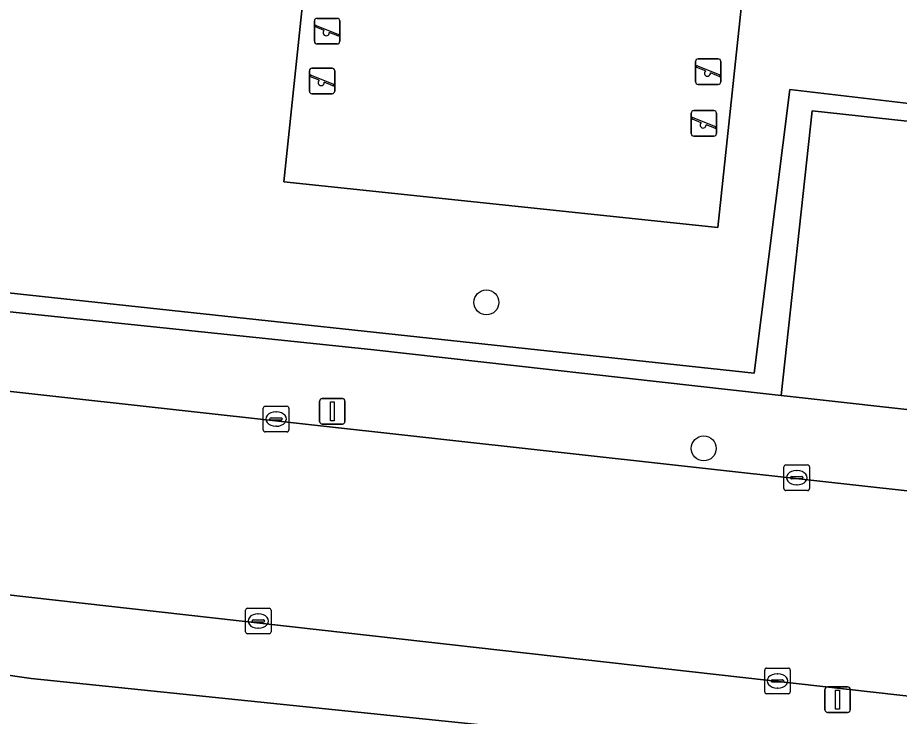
# Model space of a CAD drawing. Extents: x 161928 to 163071, y 386474 to 387428.
# Drawn here: x 162550.27 to 162584.79, y 386935.31 to 386962.66 of the extents above; entities that cross this region are included whole.
import ezdxf

# ---------------------------------------------------------------- set-up
doc = ezdxf.new("R2010")
doc.units = 0
for name, color, linetype in [('IMGEO_Boom', 7, 'Continuous'), ('IMGEO_Erf', 7, 'Continuous'), ('IMGEO_Groenvoorziening', 7, 'Continuous'), ('IMGEO_Haag', 7, 'Continuous'), ('IMGEO_Kolk', 7, 'Continuous'), ('IMGEO_Lichtmast', 7, 'Continuous'), ('IMGEO_Muur', 7, 'Continuous'), ('IMGEO_Rijbaan_lokaal_gesloten', 7, 'Continuous'), ('IMGEO_Speelvoorziening', 7, 'Continuous'), ('IMGEO_Voetpad_open', 7, 'Continuous')]:
    doc.layers.add(name, color=color, linetype=linetype)

msp = doc.modelspace()

# ---------------------------------------------------------------- linework, layer by layer
at = {"layer": 'IMGEO_Boom'}
for centre in [(162568.626, 386951.513), (162577.133, 386945.8)]:
    msp.add_circle(centre, 0.489, dxfattribs=at)
at = {"layer": 'IMGEO_Erf'}
msp.add_lwpolyline([(162573.468, 386934.463), (162550.809, 386936.799), (162542.824, 386937.941), (162542.541, 386937.963), (162542.258, 386937.96), (162541.975, 386937.932), (162541.697, 386937.878), (162541.424, 386937.8), (162541.159, 386937.697), (162540.905, 386937.572), (162540.663, 386937.424), (162540.435, 386937.255), (162540.223, 386937.067), (162540.028, 386936.86), (162539.853, 386936.637), (162539.699, 386936.399), (162539.566, 386936.148), (162539.457, 386935.886), (162539.371, 386935.616), (162539.362, 386935.582), (162535.403, 386899.896)], dxfattribs=at)
at = {"layer": 'IMGEO_Groenvoorziening'}
for points in [[(162593.813, 386958.284), (162580.503, 386959.842), (162579.105, 386948.742), (162545.644, 386952.346), (162550.452, 386997.326), (162550.61, 386997.779), (162551.108, 386998.276), (162551.437, 386998.409), (162551.942, 386998.44), (162575.032, 386995.89), (162605.27, 386992.55)], [(162607.527, 386983.426), (162605.27, 386992.55), (162575.032, 386995.89), (162551.942, 386998.44), (162551.437, 386998.409), (162551.108, 386998.276), (162550.61, 386997.779), (162550.452, 386997.326), (162545.644, 386952.346), (162579.105, 386948.742), (162580.503, 386959.842), (162593.813, 386958.284), (162593.741, 386957.671), (162581.379, 386959.015), (162580.167, 386947.871), (162592.941, 386946.441), (162593.618, 386949.226)], [(162549.704, 386997.353), (162544.824, 386951.68), (162564.105, 386949.669), (162579.701, 386947.923), (162580.167, 386947.871), (162581.379, 386959.015), (162593.741, 386957.671)]]:
    msp.add_lwpolyline(points, dxfattribs=at)
for points in [[(162561.739, 386966.18), (162560.693, 386956.235), (162577.692, 386954.447), (162578.738, 386964.392)], [(162577.692, 386954.447), (162560.693, 386956.235), (162561.739, 386966.18), (162578.738, 386964.392)]]:
    msp.add_lwpolyline(points, close=True, dxfattribs=at)
at = {"layer": 'IMGEO_Haag'}
for points in [[(162593.813, 386958.284), (162580.503, 386959.842), (162579.105, 386948.742), (162545.644, 386952.346), (162550.452, 386997.326), (162550.61, 386997.779), (162551.108, 386998.276), (162551.437, 386998.409), (162551.942, 386998.44), (162575.032, 386995.89), (162605.27, 386992.55)], [(162549.704, 386997.353), (162544.824, 386951.68), (162564.105, 386949.669), (162579.701, 386947.923), (162580.167, 386947.871), (162581.379, 386959.015), (162593.741, 386957.671)]]:
    msp.add_lwpolyline(points, dxfattribs=at)
at = {"layer": 'IMGEO_Kolk'}
for p, q in [((162559.891, 386946.52), (162559.891, 386947.372)), ((162559.966, 386947.446), (162560.818, 386947.446)), ((162560.379, 386947.226), (162560.404, 386947.226)), ((162560.892, 386947.372), (162560.892, 386946.52)), ((162560.15, 386946.94), (162560.15, 386946.952)), ((162560.588, 386946.903), (162560.19, 386946.903)), ((162560.193, 386946.989), (162560.591, 386946.989)), ((162560.634, 386946.952), (162560.634, 386946.94)), ((162560.402, 386946.666), (162560.377, 386946.666)), ((162560.818, 386946.446), (162559.966, 386946.446)), ((162580.35, 386945.151), (162581.202, 386945.151)), ((162580.275, 386944.225), (162580.275, 386945.077)), ((162580.763, 386944.931), (162580.788, 386944.931)), ((162581.276, 386945.077), (162581.276, 386944.225)), ((162580.534, 386944.645), (162580.534, 386944.657)), ((162580.972, 386944.608), (162580.574, 386944.608)), ((162580.577, 386944.694), (162580.975, 386944.694)), ((162581.018, 386944.657), (162581.018, 386944.645)), ((162581.202, 386944.151), (162580.35, 386944.151)), ((162580.786, 386944.371), (162580.761, 386944.371)), ((162559.194, 386938.618), (162559.194, 386939.47)), ((162559.269, 386939.544), (162560.121, 386939.544)), ((162559.682, 386939.324), (162559.707, 386939.324)), ((162560.195, 386939.47), (162560.195, 386938.618)), ((162559.453, 386939.038), (162559.453, 386939.05)), ((162559.891, 386939.001), (162559.493, 386939.001)), ((162559.496, 386939.087), (162559.894, 386939.087)), ((162559.937, 386939.05), (162559.937, 386939.038)), ((162559.705, 386938.764), (162559.68, 386938.764)), ((162560.121, 386938.544), (162559.269, 386938.544)), ((162579.595, 386937.198), (162580.447, 386937.198)), ((162579.52, 386936.272), (162579.52, 386937.124)), ((162580.008, 386936.978), (162580.033, 386936.978)), ((162580.521, 386937.124), (162580.521, 386936.272)), ((162579.779, 386936.692), (162579.779, 386936.704)), ((162580.217, 386936.655), (162579.819, 386936.655)), ((162579.822, 386936.741), (162580.22, 386936.741)), ((162580.263, 386936.704), (162580.263, 386936.692)), ((162580.447, 386936.198), (162579.595, 386936.198)), ((162580.031, 386936.418), (162580.006, 386936.418))]:
    msp.add_line(p, q, dxfattribs=at)
for points in [[(162559.891, 386946.52), (162559.891, 386947.372)], [(162559.966, 386947.446), (162560.818, 386947.446)], [(162560.892, 386947.372), (162560.892, 386946.52)], [(162560.818, 386946.446), (162559.966, 386946.446)], [(162580.35, 386945.151), (162581.202, 386945.151)], [(162580.275, 386944.225), (162580.275, 386945.077)], [(162581.276, 386945.077), (162581.276, 386944.225)], [(162581.202, 386944.151), (162580.35, 386944.151)], [(162559.194, 386938.618), (162559.194, 386939.47)], [(162559.269, 386939.544), (162560.121, 386939.544)], [(162560.195, 386939.47), (162560.195, 386938.618)], [(162560.121, 386938.544), (162559.269, 386938.544)], [(162579.595, 386937.198), (162580.447, 386937.198)], [(162579.52, 386936.272), (162579.52, 386937.124)], [(162580.521, 386937.124), (162580.521, 386936.272)], [(162580.447, 386936.198), (162579.595, 386936.198)]]:
    msp.add_lwpolyline(points, dxfattribs=at)
for centre, radius, start, end in [((162559.968, 386947.37), 0.0765, 91.552, 178.448), ((162559.968, 386947.37), 0.0765, 91.552, 178.448), ((162560.816, 386947.37), 0.0765, 1.552, 88.448), ((162560.816, 386947.37), 0.0765, 1.552, 88.448), ((162560.19, 386946.949), 0.0403, 85.8775, 175.7526), ((162560.187, 386946.939), 0.0366, 178.938, 274.7102), ((162560.591, 386946.946), 0.043, 264.8664, 352.4533), ((162560.595, 386946.951), 0.0386, 1.7309, 96.639), ((162559.968, 386946.522), 0.0765, 181.552, 268.448), ((162559.968, 386946.522), 0.0765, 181.552, 268.448), ((162560.816, 386946.522), 0.0765, 271.552, 358.448), ((162560.816, 386946.522), 0.0765, 271.552, 358.448), ((162580.352, 386945.075), 0.0765, 91.552, 178.448), ((162580.352, 386945.075), 0.0765, 91.552, 178.448), ((162581.2, 386945.075), 0.0765, 1.552, 88.448), ((162581.2, 386945.075), 0.0765, 1.552, 88.448), ((162580.574, 386944.654), 0.0403, 85.8775, 175.7526), ((162580.571, 386944.644), 0.0366, 178.938, 274.7102), ((162580.975, 386944.651), 0.043, 264.8664, 352.4533), ((162580.979, 386944.656), 0.0386, 1.7309, 96.639), ((162580.352, 386944.227), 0.0765, 181.552, 268.448), ((162580.352, 386944.227), 0.0765, 181.552, 268.448), ((162581.2, 386944.227), 0.0765, 271.552, 358.448), ((162581.2, 386944.227), 0.0765, 271.552, 358.448), ((162559.271, 386939.468), 0.0765, 91.552, 178.448), ((162559.271, 386939.468), 0.0765, 91.552, 178.448), ((162560.119, 386939.468), 0.0765, 1.552, 88.448), ((162560.119, 386939.468), 0.0765, 1.552, 88.448), ((162559.493, 386939.047), 0.0403, 85.8775, 175.7526), ((162559.49, 386939.037), 0.0366, 178.938, 274.7102), ((162559.894, 386939.044), 0.043, 264.8664, 352.4533), ((162559.898, 386939.049), 0.0386, 1.7309, 96.639), ((162559.271, 386938.62), 0.0765, 181.552, 268.448), ((162559.271, 386938.62), 0.0765, 181.552, 268.448), ((162560.119, 386938.62), 0.0765, 271.552, 358.448), ((162560.119, 386938.62), 0.0765, 271.552, 358.448), ((162579.597, 386937.122), 0.0765, 91.552, 178.448), ((162579.597, 386937.122), 0.0765, 91.552, 178.448), ((162580.445, 386937.122), 0.0765, 1.552, 88.448), ((162580.445, 386937.122), 0.0765, 1.552, 88.448), ((162579.819, 386936.701), 0.0403, 85.8775, 175.7526), ((162579.816, 386936.691), 0.0366, 178.938, 274.7102), ((162580.22, 386936.698), 0.043, 264.8664, 352.4533), ((162580.224, 386936.703), 0.0386, 1.7309, 96.639), ((162579.597, 386936.274), 0.0765, 181.552, 268.448), ((162579.597, 386936.274), 0.0765, 181.552, 268.448), ((162580.445, 386936.274), 0.0765, 271.552, 358.448), ((162580.445, 386936.274), 0.0765, 271.552, 358.448)]:
    msp.add_arc(centre, radius, start, end, dxfattribs=at)
for centre, major_axis, ratio, start_param, end_param in [((162560.378, 386946.946), (-0.387, 0.002), 0.722429, 4.712389, 7.853982), ((162560.403, 386946.946), (-0.39, 0.002), 0.717154, 1.570796, 4.712389), ((162580.762, 386944.651), (-0.387, 0.002), 0.722429, 4.712389, 7.853982), ((162580.787, 386944.651), (-0.39, 0.002), 0.717154, 1.570796, 4.712389), ((162559.681, 386939.044), (-0.387, 0.002), 0.722429, 4.712389, 7.853982), ((162559.706, 386939.044), (-0.39, 0.002), 0.717154, 1.570796, 4.712389), ((162580.007, 386936.698), (-0.387, 0.002), 0.722429, 4.712389, 7.853982), ((162580.032, 386936.698), (-0.39, 0.002), 0.717154, 1.570796, 4.712389)]:
    msp.add_ellipse(centre, major_axis=major_axis, ratio=ratio, start_param=start_param, end_param=end_param, dxfattribs=at)
at = {"layer": 'IMGEO_Lichtmast'}
for p, q in [((162562.096, 386946.853), (162562.096, 386947.653)), ((162562.096, 386947.653), (162562.096, 386946.853)), ((162562.196, 386947.753), (162562.986, 386947.753)), ((162562.986, 386947.753), (162562.196, 386947.753)), ((162563.086, 386947.653), (162563.086, 386946.853)), ((162563.086, 386946.853), (162563.086, 386947.653)), ((162562.986, 386946.753), (162562.196, 386946.753)), ((162562.196, 386946.753), (162562.986, 386946.753)), ((162581.878, 386935.567), (162581.878, 386936.367)), ((162581.878, 386936.367), (162581.878, 386935.567)), ((162581.978, 386936.467), (162582.768, 386936.467)), ((162582.768, 386936.467), (162581.978, 386936.467)), ((162582.868, 386936.367), (162582.868, 386935.567)), ((162582.868, 386935.567), (162582.868, 386936.367)), ((162582.768, 386935.467), (162581.978, 386935.467)), ((162581.978, 386935.467), (162582.768, 386935.467))]:
    msp.add_line(p, q, dxfattribs=at)
for points in [[(162562.516, 386947.628), (162562.666, 386947.628), (162562.666, 386946.878), (162562.516, 386946.878), (162562.516, 386947.628)], [(162582.298, 386936.342), (162582.448, 386936.342), (162582.448, 386935.592), (162582.298, 386935.592), (162582.298, 386936.342)]]:
    msp.add_lwpolyline(points, dxfattribs=at)
for centre, start, end in [((162562.196, 386947.653), 90, 180), ((162562.196, 386947.653), 90, 180), ((162562.986, 386947.653), 0, 90), ((162562.986, 386947.653), 360, 90), ((162562.196, 386946.853), 180, 270), ((162562.196, 386946.853), 180, 270), ((162562.986, 386946.853), 270, 0), ((162562.986, 386946.853), 270, 0), ((162581.978, 386936.367), 90, 180), ((162581.978, 386936.367), 90, 180), ((162582.768, 386936.367), 0, 90), ((162582.768, 386936.367), 360, 90), ((162581.978, 386935.567), 180, 270), ((162581.978, 386935.567), 180, 270), ((162582.768, 386935.567), 270, 0), ((162582.768, 386935.567), 270, 0)]:
    msp.add_arc(centre, 0.1, start, end, dxfattribs=at)
at = {"layer": 'IMGEO_Muur'}
msp.add_lwpolyline([(162550.809, 386936.799), (162573.468, 386934.463)], dxfattribs=at)
at = {"layer": 'IMGEO_Rijbaan_lokaal_gesloten'}
msp.add_lwpolyline([(162658.464, 386935.931), (162656.735, 386936.109), (162652.917, 386936.619), (162545.987, 386948.471), (162540.155, 386949.063), (162539.305, 386941.199), (162546.52, 386940.443), (162588.99, 386935.668), (162593.605, 386935.154), (162616.273, 386932.631), (162621.938, 386932), (162653.465, 386928.428), (162657.599, 386927.966)], close=True, dxfattribs=at)
at = {"layer": 'IMGEO_Speelvoorziening'}
for p, q in [((162561.894, 386961.732), (162561.894, 386962.532)), ((162561.894, 386962.532), (162561.894, 386961.732)), ((162561.994, 386962.632), (162562.784, 386962.632)), ((162562.784, 386962.632), (162561.994, 386962.632)), ((162562.884, 386962.532), (162562.884, 386961.732)), ((162562.884, 386961.732), (162562.884, 386962.532)), ((162562.277, 386962.16), (162561.938, 386962.297)), ((162561.963, 386962.357), (162562.839, 386962.004)), ((162562.815, 386961.944), (162562.475, 386962.081)), ((162562.784, 386961.632), (162561.994, 386961.632)), ((162561.994, 386961.632), (162562.784, 386961.632)), ((162576.914, 386961.047), (162577.704, 386961.047)), ((162577.704, 386961.047), (162576.914, 386961.047)), ((162561.795, 386960.681), (162562.585, 386960.681)), ((162562.585, 386960.681), (162561.795, 386960.681)), ((162576.814, 386960.147), (162576.814, 386960.947)), ((162576.814, 386960.947), (162576.814, 386960.147)), ((162577.197, 386960.575), (162576.858, 386960.712)), ((162576.883, 386960.772), (162577.759, 386960.419)), ((162577.804, 386960.947), (162577.804, 386960.147)), ((162577.804, 386960.147), (162577.804, 386960.947)), ((162561.695, 386959.781), (162561.695, 386960.581)), ((162561.695, 386960.581), (162561.695, 386959.781)), ((162562.078, 386960.209), (162561.739, 386960.346)), ((162561.764, 386960.406), (162562.64, 386960.053)), ((162562.685, 386960.581), (162562.685, 386959.781)), ((162562.685, 386959.781), (162562.685, 386960.581)), ((162577.735, 386960.359), (162577.395, 386960.496)), ((162562.616, 386959.993), (162562.276, 386960.13)), ((162577.704, 386960.047), (162576.914, 386960.047)), ((162576.914, 386960.047), (162577.704, 386960.047)), ((162562.585, 386959.681), (162561.795, 386959.681)), ((162561.795, 386959.681), (162562.585, 386959.681)), ((162576.744, 386959.02), (162577.534, 386959.02)), ((162577.534, 386959.02), (162576.744, 386959.02)), ((162576.644, 386958.12), (162576.644, 386958.92)), ((162576.644, 386958.92), (162576.644, 386958.12)), ((162577.027, 386958.548), (162576.688, 386958.685)), ((162576.713, 386958.745), (162577.589, 386958.392)), ((162577.634, 386958.92), (162577.634, 386958.12)), ((162577.634, 386958.12), (162577.634, 386958.92)), ((162577.565, 386958.332), (162577.225, 386958.469)), ((162577.534, 386958.02), (162576.744, 386958.02)), ((162576.744, 386958.02), (162577.534, 386958.02))]:
    msp.add_line(p, q, dxfattribs=at)
for centre, radius, start, end in [((162561.994, 386962.532), 0.1, 90, 180), ((162561.994, 386962.532), 0.1, 90, 180), ((162562.784, 386962.532), 0.1, 0, 90), ((162562.784, 386962.532), 0.1, 360, 90), ((162561.951, 386962.327), 0.0327, 68.078, 248.078), ((162562.356, 386962.07), 0.12, 130.9928, 5.1632), ((162561.994, 386961.732), 0.1, 180, 270), ((162561.994, 386961.732), 0.1, 180, 270), ((162562.784, 386961.732), 0.1, 270, 0), ((162562.784, 386961.732), 0.1, 270, 0), ((162562.827, 386961.974), 0.0327, 248.078, 68.078), ((162576.914, 386960.947), 0.1, 90, 180), ((162576.914, 386960.947), 0.1, 90, 180), ((162577.704, 386960.947), 0.1, 0, 90), ((162577.704, 386960.947), 0.1, 360, 90), ((162561.795, 386960.581), 0.1, 90, 180), ((162561.795, 386960.581), 0.1, 90, 180), ((162562.585, 386960.581), 0.1, 0, 90), ((162562.585, 386960.581), 0.1, 360, 90), ((162576.871, 386960.742), 0.0327, 68.078, 248.078), ((162561.752, 386960.376), 0.0327, 68.078, 248.078), ((162577.276, 386960.485), 0.12, 130.9928, 5.1632), ((162577.747, 386960.389), 0.0327, 248.078, 68.078), ((162562.157, 386960.119), 0.12, 130.9928, 5.1632), ((162562.628, 386960.023), 0.0327, 248.078, 68.078), ((162576.914, 386960.147), 0.1, 180, 270), ((162576.914, 386960.147), 0.1, 180, 270), ((162577.704, 386960.147), 0.1, 270, 0), ((162577.704, 386960.147), 0.1, 270, 0), ((162561.795, 386959.781), 0.1, 180, 270), ((162561.795, 386959.781), 0.1, 180, 270), ((162562.585, 386959.781), 0.1, 270, 0), ((162562.585, 386959.781), 0.1, 270, 0), ((162576.744, 386958.92), 0.1, 90, 180), ((162576.744, 386958.92), 0.1, 90, 180), ((162577.534, 386958.92), 0.1, 0, 90), ((162577.534, 386958.92), 0.1, 360, 90), ((162576.701, 386958.715), 0.0327, 68.078, 248.078), ((162577.106, 386958.458), 0.12, 130.9928, 5.1632), ((162577.577, 386958.362), 0.0327, 248.078, 68.078), ((162576.744, 386958.12), 0.1, 180, 270), ((162576.744, 386958.12), 0.1, 180, 270), ((162577.534, 386958.12), 0.1, 270, 0), ((162577.534, 386958.12), 0.1, 270, 0)]:
    msp.add_arc(centre, radius, start, end, dxfattribs=at)
at = {"layer": 'IMGEO_Voetpad_open'}
for points in [[(162665.669, 386937.838), (162661.674, 386938.719), (162661.444, 386938.739), (162654.062, 386939.601), (162650.022, 386940.053), (162649.091, 386940.157), (162646.818, 386940.412), (162626.993, 386942.631), (162625.741, 386942.771), (162625.004, 386942.853), (162605.139, 386945.076), (162604.786, 386945.115), (162595.024, 386946.192), (162592.941, 386946.441), (162580.167, 386947.871), (162579.701, 386947.923), (162564.105, 386949.669), (162544.824, 386951.68)], [(162537.676, 386949.336), (162540.155, 386949.063), (162545.987, 386948.471), (162652.917, 386936.619), (162656.735, 386936.109), (162658.464, 386935.931), (162660.119, 386935.761)], [(162531.889, 386939.531), (162542.824, 386937.941), (162550.809, 386936.799), (162573.468, 386934.463), (162588.878, 386932.609), (162588.99, 386935.668), (162546.52, 386940.443)]]:
    msp.add_lwpolyline(points, dxfattribs=at)

doc.saveas('drawing.dxf')
